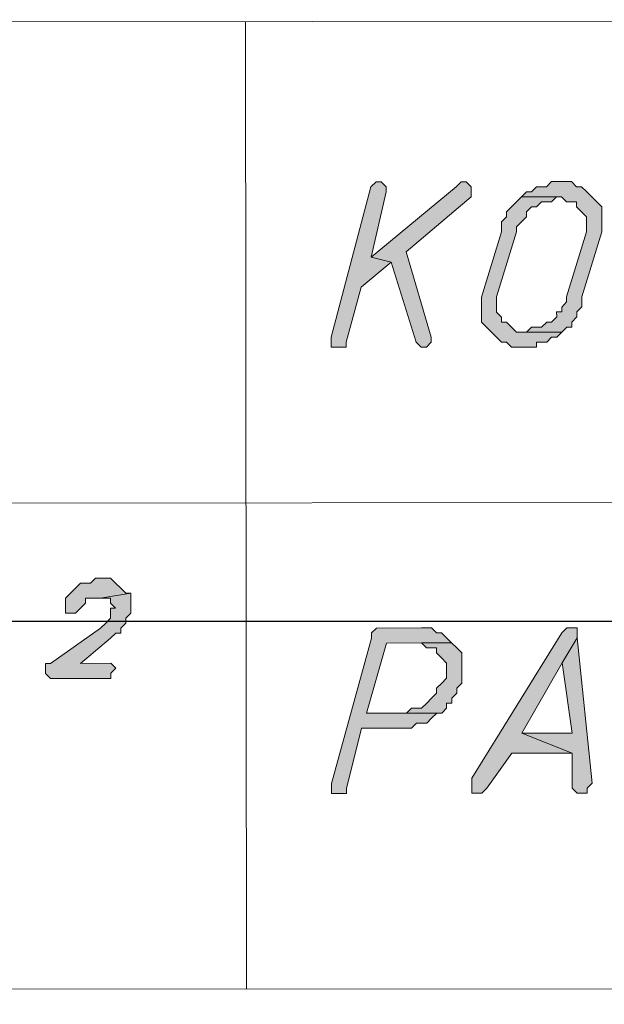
# Model space of a CAD drawing. Header units: inches. Extents: x -5850 to 5646, y 8947 to 13007.
# Tile 338 of 548: x -2842 to -2793, y 11810 to 11893. Entities that reach past the tile are written whole.
import ezdxf

# ---------------------------------------------------------------- set-up
doc = ezdxf.new("R2010")
doc.units = ezdxf.units.IN
doc.header["$MEASUREMENT"] = 0
for name, color, linetype in [('at_Entity', 7, 'Continuous'), ('at_Rect', 7, 'Continuous'), ('at_Solid', 7, 'Continuous')]:
    doc.layers.add(name, color=color, linetype=linetype)
doc.dimstyles.get("Standard").update_dxf_attribs({"dimtxt": 4, "dimasz": 0.18, "dimexe": 0.18, "dimexo": 0.0625, "dimgap": 0.09, "dimtad": 0, "dimtih": 1, "dimtoh": 1, "dimdec": 0, "dimzin": 0, "dimdsep": 46, "dimtxsty": 'Standard', "dimcen": 0.09, "dimadec": 0, "dimazin": 0, "dimtfac": 1, "dimtdec": 0, "dimtofl": 0, "dimtmove": 0, "dimatfit": 3, "dimfxl": 1, "dimtolj": 1, "dimtzin": 0, "dimarcsym": 0})

# ---------------------------------------------------------------- blocks, each defined once
blk = doc.blocks.new('*D9')
at = {"color": 0, "lineweight": -2, "transparency": 16777216}
for p, q in [((-1496.373, 11768.138), (-1496.398, 11843.26)), ((-4503.44, 11767.153), (-4503.464, 11842.276)), ((-4503.284, 11842.096), (-3006.688, 11842.585)), ((-1496.578, 11843.08), (-2993.174, 11842.59))]:
    blk.add_line(p, q, dxfattribs=at)
at = {"color": 0, "transparency": 16777216}
for points in [[(-1496.578, 11843.05), (-1496.578, 11843.11), (-1496.398, 11843.08)], [(-4503.284, 11842.126), (-4503.284, 11842.066), (-4503.464, 11842.096)]]:
    blk.add_solid(points, dxfattribs=at)
at = {"layer": 'Defpoints', "color": 0, "transparency": 16777216}
for p in [(-1496.398, 11843.08), (-1496.373, 11768.075), (-4503.44, 11767.091)]:
    blk.add_point(p, dxfattribs=at)
at = {"color": 0, "lineweight": 20, "transparency": 16777216, "insert": (-2999.931, 11842.588), "char_height": 4, "attachment_point": 5}
blk.add_mtext('\\A1;3007', dxfattribs=at)

msp = doc.modelspace()

# ---------------------------------------------------------------- hatches: boundary and pattern name
at = {"layer": 'at_Solid', "lineweight": 20}
for points in [[(-2811.811, 11879.695), (-2812.235, 11879.271), (-2815.603, 11866.598), (-2815.602, 11865.756), (-2814.336, 11865.757), (-2814.336, 11866.175), (-2813.069, 11870.827), (-2810.539, 11872.937), (-2812.229, 11873.36), (-2810.968, 11878.854), (-2810.969, 11879.272), (-2811.387, 11879.695)], [(-2804.629, 11879.701), (-2805.052, 11879.277), (-2812.229, 11873.36), (-2810.539, 11872.937), (-2808.42, 11866.181), (-2807.996, 11865.763), (-2807.572, 11865.763), (-2807.154, 11866.182), (-2807.154, 11866.606), (-2809.274, 11873.786), (-2803.786, 11878.436), (-2803.786, 11879.278), (-2804.211, 11879.702)], [(-2796.181, 11879.709), (-2797.028, 11879.708), (-2797.446, 11879.284), (-2798.294, 11879.283), (-2798.717, 11878.864), (-2799.141, 11878.864), (-2799.559, 11878.44), (-2796.179, 11878.443), (-2795.761, 11878.02), (-2794.913, 11878.02), (-2794.913, 11877.596), (-2794.489, 11877.179), (-2794.07, 11876.755), (-2794.069, 11875.489), (-2795.754, 11869.995), (-2795.753, 11869.571), (-2796.171, 11869.147), (-2796.171, 11868.729), (-2796.595, 11868.728), (-2796.594, 11868.305), (-2797.018, 11867.88), (-2797.436, 11867.88), (-2797.859, 11867.456), (-2798.707, 11867.455), (-2799.13, 11867.037), (-2799.549, 11867.036), (-2796.169, 11867.039), (-2795.751, 11867.458), (-2795.328, 11867.458), (-2795.328, 11867.882), (-2794.905, 11868.306), (-2794.905, 11868.73), (-2794.481, 11869.149), (-2794.482, 11869.996), (-2792.798, 11875.49), (-2792.798, 11876.333), (-2792.799, 11877.598), (-2793.224, 11878.022), (-2793.648, 11878.445), (-2794.072, 11878.869), (-2794.491, 11879.286), (-2794.914, 11879.286), (-2795.339, 11879.71), (-2795.762, 11879.709)], [(-2799.559, 11878.44), (-2799.982, 11878.016), (-2800.406, 11877.592), (-2800.829, 11877.173), (-2800.829, 11876.749), (-2801.247, 11876.325), (-2801.246, 11875.483), (-2802.931, 11869.989), (-2802.93, 11869.141), (-2802.929, 11867.875), (-2802.504, 11867.452), (-2802.086, 11867.034), (-2801.662, 11866.61), (-2801.237, 11866.187), (-2800.819, 11866.187), (-2800.395, 11865.77), (-2798.282, 11865.771), (-2798.282, 11866.19), (-2797.434, 11866.19), (-2797.017, 11866.615), (-2796.593, 11866.615), (-2796.169, 11867.039), (-2799.972, 11867.036), (-2800.397, 11867.454), (-2800.821, 11867.877), (-2801.239, 11867.877), (-2801.239, 11868.3), (-2801.664, 11868.724), (-2801.665, 11869.99), (-2799.98, 11875.484), (-2799.98, 11875.902), (-2799.557, 11876.326), (-2799.139, 11876.751), (-2799.139, 11877.174), (-2798.716, 11877.593), (-2798.292, 11877.593), (-2797.869, 11878.018), (-2797.027, 11878.018), (-2796.603, 11878.443), (-2796.179, 11878.443)], [(-2834.589, 11846.305), (-2835.437, 11846.304), (-2835.854, 11845.88), (-2836.702, 11845.879), (-2837.126, 11845.461), (-2837.549, 11845.037), (-2837.967, 11844.613), (-2837.966, 11844.189), (-2837.966, 11843.347), (-2837.124, 11843.347), (-2836.7, 11843.772), (-2836.277, 11844.19), (-2836.277, 11844.614), (-2835.011, 11844.615), (-2832.48, 11845.041), (-2832.898, 11845.041), (-2833.322, 11845.464), (-2833.747, 11845.882), (-2834.171, 11846.306)], [(-2832.48, 11845.041), (-2835.011, 11844.615), (-2834.169, 11844.616), (-2834.169, 11844.192), (-2833.745, 11843.774), (-2834.169, 11843.774), (-2834.168, 11842.926), (-2834.586, 11842.502), (-2835.009, 11842.078), (-2839.233, 11839.119), (-2839.652, 11839.118), (-2839.651, 11838.276), (-2839.232, 11837.853), (-2834.163, 11837.857), (-2834.164, 11838.281), (-2833.74, 11838.705), (-2834.164, 11839.123), (-2836.696, 11839.121), (-2834.166, 11841.237), (-2833.743, 11841.661), (-2833.319, 11841.661), (-2833.319, 11842.079), (-2832.896, 11842.504), (-2832.896, 11842.927), (-2832.479, 11843.352), (-2832.479, 11844.194), (-2832.48, 11844.617)], [(-2807.975, 11842.102), (-2811.778, 11842.099), (-2812.201, 11841.68), (-2812.201, 11841.256), (-2815.569, 11829.002), (-2815.568, 11828.16), (-2814.303, 11828.161), (-2814.303, 11828.585), (-2813.036, 11833.655), (-2808.815, 11833.659), (-2808.391, 11834.077), (-2807.544, 11834.078), (-2807.126, 11834.502), (-2806.702, 11834.926), (-2806.279, 11834.927), (-2812.613, 11834.921), (-2810.935, 11840.834), (-2805.442, 11840.838), (-2805.866, 11841.262), (-2806.285, 11841.685), (-2806.708, 11841.685), (-2807.133, 11842.103), (-2807.551, 11842.102)], [(-2795.305, 11842.113), (-2795.729, 11842.113), (-2796.147, 11841.694), (-2803.742, 11829.436), (-2803.741, 11828.17), (-2802.893, 11828.171), (-2802.47, 11828.595), (-2800.365, 11831.553), (-2795.296, 11831.557), (-2799.518, 11833.243), (-2796.144, 11839.157), (-2794.88, 11841.272), (-2794.881, 11842.114)], [(-2805.442, 11840.838), (-2807.973, 11840.836), (-2807.549, 11840.418), (-2806.707, 11840.419), (-2806.707, 11839.995), (-2806.283, 11839.572), (-2805.864, 11839.148), (-2805.863, 11837.883), (-2806.281, 11837.458), (-2806.704, 11837.034), (-2806.704, 11836.616), (-2807.127, 11836.192), (-2807.545, 11835.768), (-2807.969, 11835.349), (-2808.816, 11835.348), (-2809.24, 11834.924), (-2812.613, 11834.921), (-2806.279, 11834.927), (-2805.861, 11835.351), (-2805.861, 11835.769), (-2805.437, 11835.769), (-2805.438, 11836.193), (-2805.014, 11836.617), (-2805.015, 11837.036), (-2804.591, 11837.46), (-2804.592, 11838.731), (-2804.593, 11839.997), (-2805.018, 11840.421)], [(-2794.88, 11841.272), (-2796.144, 11839.157), (-2795.297, 11833.247), (-2799.518, 11833.243), (-2795.296, 11831.557), (-2795.293, 11828.602), (-2794.869, 11828.178), (-2794.027, 11828.179), (-2794.027, 11828.603), (-2793.604, 11829.021)]]:
    msp.add_hatch(color=7, dxfattribs=at).paths.add_polyline_path(points)

# ---------------------------------------------------------------- linework, layer by layer
at = {"layer": 'at_Entity', "color": 7, "lineweight": 20}
for p, q in [((-2822.803, 11893.202), (-2822.731, 11811.681)), ((-2811.811, 11879.695), (-2812.235, 11879.271)), ((-2811.811, 11879.695), (-2811.811, 11879.695)), ((-2811.387, 11879.695), (-2811.811, 11879.695)), ((-2810.969, 11879.272), (-2811.387, 11879.695)), ((-2804.629, 11879.701), (-2805.052, 11879.277)), ((-2804.211, 11879.702), (-2804.629, 11879.701)), ((-2804.629, 11879.701), (-2804.629, 11879.701)), ((-2803.786, 11879.278), (-2804.211, 11879.702)), ((-2797.028, 11879.708), (-2797.446, 11879.284)), ((-2796.181, 11879.709), (-2797.028, 11879.708)), ((-2795.762, 11879.709), (-2796.181, 11879.709)), ((-2795.339, 11879.71), (-2795.762, 11879.709)), ((-2794.914, 11879.286), (-2795.339, 11879.71)), ((-2812.235, 11879.271), (-2815.603, 11866.598)), ((-2812.235, 11879.271), (-2812.235, 11879.271)), ((-2805.052, 11879.277), (-2812.229, 11873.36)), ((-2812.229, 11873.36), (-2810.968, 11878.854)), ((-2810.968, 11878.854), (-2810.969, 11879.272)), ((-2803.786, 11878.436), (-2803.786, 11879.278)), ((-2799.141, 11878.864), (-2799.559, 11878.44)), ((-2798.717, 11878.864), (-2799.141, 11878.864)), ((-2798.294, 11879.283), (-2798.717, 11878.864)), ((-2797.446, 11879.284), (-2798.294, 11879.283)), ((-2794.491, 11879.286), (-2794.914, 11879.286)), ((-2794.072, 11878.869), (-2794.491, 11879.286)), ((-2793.648, 11878.445), (-2794.072, 11878.869)), ((-2794.072, 11878.869), (-2794.072, 11878.869)), ((-2809.274, 11873.786), (-2803.786, 11878.436)), ((-2799.982, 11878.016), (-2800.406, 11877.592)), ((-2799.559, 11878.44), (-2799.982, 11878.016)), ((-2796.179, 11878.443), (-2799.559, 11878.44)), ((-2799.559, 11878.44), (-2796.179, 11878.443)), ((-2798.292, 11877.593), (-2797.869, 11878.018)), ((-2797.869, 11878.018), (-2797.027, 11878.018)), ((-2797.027, 11878.018), (-2796.603, 11878.443)), ((-2796.603, 11878.443), (-2796.179, 11878.443)), ((-2796.179, 11878.443), (-2795.761, 11878.02)), ((-2795.761, 11878.02), (-2794.913, 11878.02)), ((-2794.913, 11878.02), (-2794.913, 11877.596)), ((-2793.224, 11878.022), (-2793.648, 11878.445)), ((-2792.799, 11877.598), (-2793.224, 11878.022)), ((-2793.224, 11878.022), (-2793.224, 11878.022)), ((-2800.406, 11877.592), (-2800.829, 11877.173)), ((-2800.829, 11877.173), (-2800.829, 11876.749)), ((-2800.406, 11877.592), (-2800.406, 11877.592)), ((-2799.139, 11877.174), (-2798.716, 11877.593)), ((-2799.139, 11876.751), (-2799.139, 11877.174)), ((-2798.716, 11877.593), (-2798.292, 11877.593)), ((-2794.913, 11877.596), (-2794.489, 11877.179)), ((-2794.489, 11877.179), (-2794.489, 11877.179)), ((-2794.489, 11877.179), (-2794.07, 11876.755)), ((-2792.798, 11876.333), (-2792.799, 11877.598)), ((-2800.829, 11876.749), (-2801.247, 11876.325)), ((-2801.247, 11876.325), (-2801.246, 11875.483)), ((-2799.98, 11875.902), (-2799.557, 11876.326)), ((-2799.557, 11876.326), (-2799.139, 11876.751)), ((-2799.557, 11876.326), (-2799.557, 11876.326)), ((-2794.07, 11876.755), (-2794.069, 11875.489)), ((-2792.798, 11875.49), (-2792.798, 11876.333)), ((-2801.246, 11875.483), (-2802.931, 11869.989)), ((-2801.665, 11869.99), (-2799.98, 11875.484)), ((-2799.98, 11875.484), (-2799.98, 11875.902)), ((-2794.069, 11875.489), (-2795.754, 11869.995)), ((-2794.482, 11869.996), (-2792.798, 11875.49)), ((-2812.229, 11873.36), (-2810.539, 11872.937)), ((-2810.539, 11872.937), (-2812.229, 11873.36)), ((-2807.154, 11866.606), (-2809.274, 11873.786)), ((-2813.069, 11870.827), (-2810.539, 11872.937)), ((-2810.539, 11872.937), (-2808.42, 11866.181)), ((-2814.336, 11866.175), (-2813.069, 11870.827)), ((-2802.931, 11869.989), (-2802.93, 11869.141)), ((-2801.664, 11868.724), (-2801.665, 11869.99)), ((-2795.754, 11869.995), (-2795.753, 11869.571)), ((-2794.481, 11869.149), (-2794.482, 11869.996)), ((-2802.93, 11869.141), (-2802.929, 11867.875)), ((-2795.753, 11869.571), (-2796.171, 11869.147)), ((-2796.171, 11869.147), (-2796.171, 11868.729)), ((-2794.905, 11868.73), (-2794.481, 11869.149)), ((-2801.239, 11868.3), (-2801.664, 11868.724)), ((-2801.239, 11867.877), (-2801.239, 11868.3)), ((-2796.594, 11868.305), (-2797.018, 11867.88)), ((-2796.171, 11868.729), (-2796.595, 11868.728)), ((-2796.595, 11868.728), (-2796.594, 11868.305)), ((-2795.328, 11867.882), (-2794.905, 11868.306)), ((-2794.905, 11868.306), (-2794.905, 11868.73)), ((-2802.929, 11867.875), (-2802.504, 11867.452)), ((-2802.504, 11867.452), (-2802.504, 11867.452)), ((-2802.504, 11867.452), (-2802.086, 11867.034)), ((-2800.821, 11867.877), (-2801.239, 11867.877)), ((-2800.397, 11867.454), (-2800.821, 11867.877)), ((-2799.972, 11867.036), (-2800.397, 11867.454)), ((-2800.397, 11867.454), (-2800.397, 11867.454)), ((-2798.707, 11867.455), (-2799.13, 11867.037)), ((-2797.859, 11867.456), (-2798.707, 11867.455)), ((-2797.436, 11867.88), (-2797.859, 11867.456)), ((-2797.018, 11867.88), (-2797.436, 11867.88)), ((-2796.169, 11867.039), (-2795.751, 11867.458)), ((-2795.751, 11867.458), (-2795.328, 11867.458)), ((-2795.328, 11867.458), (-2795.328, 11867.882)), ((-2815.603, 11866.598), (-2815.602, 11865.756)), ((-2807.154, 11866.182), (-2807.154, 11866.606)), ((-2807.154, 11866.606), (-2807.154, 11866.606)), ((-2802.086, 11867.034), (-2802.086, 11867.034)), ((-2802.086, 11867.034), (-2801.662, 11866.61)), ((-2801.662, 11866.61), (-2801.237, 11866.187)), ((-2796.169, 11867.039), (-2799.972, 11867.036)), ((-2799.549, 11867.036), (-2796.169, 11867.039)), ((-2799.13, 11867.037), (-2799.549, 11867.036)), ((-2797.434, 11866.19), (-2797.017, 11866.615)), ((-2797.017, 11866.615), (-2796.593, 11866.615)), ((-2796.593, 11866.615), (-2796.169, 11867.039)), ((-2815.602, 11865.756), (-2814.336, 11865.757)), ((-2814.336, 11865.757), (-2814.336, 11866.175)), ((-2808.42, 11866.181), (-2808.42, 11866.181)), ((-2808.42, 11866.181), (-2807.996, 11865.763)), ((-2807.996, 11865.763), (-2807.572, 11865.763)), ((-2807.572, 11865.763), (-2807.154, 11866.182)), ((-2801.237, 11866.187), (-2800.819, 11866.187)), ((-2800.819, 11866.187), (-2800.395, 11865.77)), ((-2800.395, 11865.77), (-2798.282, 11865.771)), ((-2798.282, 11865.771), (-2798.282, 11866.19)), ((-2798.282, 11866.19), (-2797.434, 11866.19)), ((-2907.674, 11852.575), (-2651.276, 11852.804)), ((-2836.702, 11845.879), (-2837.126, 11845.461)), ((-2835.854, 11845.88), (-2836.702, 11845.879)), ((-2835.437, 11846.304), (-2835.854, 11845.88)), ((-2834.589, 11846.305), (-2835.437, 11846.304)), ((-2834.171, 11846.306), (-2834.589, 11846.305)), ((-2833.747, 11845.882), (-2834.171, 11846.306)), ((-2833.322, 11845.464), (-2833.747, 11845.882)), ((-2833.747, 11845.882), (-2833.747, 11845.882)), ((-2837.549, 11845.037), (-2837.967, 11844.613)), ((-2837.126, 11845.461), (-2837.549, 11845.037)), ((-2837.549, 11845.037), (-2837.549, 11845.037)), ((-2832.48, 11845.041), (-2835.011, 11844.615)), ((-2835.011, 11844.615), (-2832.48, 11845.041)), ((-2832.898, 11845.041), (-2833.322, 11845.464)), ((-2833.322, 11845.464), (-2833.322, 11845.464)), ((-2832.48, 11845.041), (-2832.898, 11845.041)), ((-2832.48, 11844.617), (-2832.48, 11845.041)), ((-2837.967, 11844.613), (-2837.966, 11844.189)), ((-2837.966, 11844.189), (-2837.966, 11843.347)), ((-2836.7, 11843.772), (-2836.277, 11844.19)), ((-2836.277, 11844.614), (-2835.011, 11844.615)), ((-2836.277, 11844.19), (-2836.277, 11844.614)), ((-2835.011, 11844.615), (-2834.169, 11844.616)), ((-2834.169, 11844.616), (-2834.169, 11844.192)), ((-2834.169, 11844.192), (-2833.745, 11843.774)), ((-2832.479, 11844.194), (-2832.48, 11844.617)), ((-2832.479, 11843.352), (-2832.479, 11844.194)), ((-2837.966, 11843.347), (-2837.124, 11843.347)), ((-2837.124, 11843.347), (-2836.7, 11843.772)), ((-2836.7, 11843.772), (-2836.7, 11843.772)), ((-2833.745, 11843.774), (-2834.169, 11843.774)), ((-2834.169, 11843.774), (-2834.168, 11842.926)), ((-2832.896, 11842.927), (-2832.479, 11843.352)), ((-2834.586, 11842.502), (-2835.009, 11842.078)), ((-2834.168, 11842.926), (-2834.586, 11842.502)), ((-2834.586, 11842.502), (-2834.586, 11842.502)), ((-2833.319, 11842.079), (-2832.896, 11842.504)), ((-2832.896, 11842.504), (-2832.896, 11842.927)), ((-2835.009, 11842.078), (-2839.233, 11839.119)), ((-2834.166, 11841.237), (-2833.743, 11841.661)), ((-2833.743, 11841.661), (-2833.319, 11841.661)), ((-2833.319, 11841.661), (-2833.319, 11842.079)), ((-2811.778, 11842.099), (-2812.201, 11841.68)), ((-2812.201, 11841.68), (-2812.201, 11841.256)), ((-2807.975, 11842.102), (-2811.778, 11842.099)), ((-2807.551, 11842.102), (-2807.975, 11842.102)), ((-2807.133, 11842.103), (-2807.551, 11842.102)), ((-2806.708, 11841.685), (-2807.133, 11842.103)), ((-2806.285, 11841.685), (-2806.708, 11841.685)), ((-2805.866, 11841.262), (-2806.285, 11841.685)), ((-2796.147, 11841.694), (-2803.742, 11829.436)), ((-2795.729, 11842.113), (-2796.147, 11841.694)), ((-2795.305, 11842.113), (-2795.729, 11842.113)), ((-2794.881, 11842.114), (-2795.305, 11842.113)), ((-2794.88, 11841.272), (-2794.881, 11842.114)), ((-2836.696, 11839.121), (-2834.166, 11841.237)), ((-2834.166, 11841.237), (-2834.166, 11841.237)), ((-2812.201, 11841.256), (-2815.569, 11829.002)), ((-2812.613, 11834.921), (-2810.935, 11840.834)), ((-2810.935, 11840.834), (-2805.442, 11840.838)), ((-2805.442, 11840.838), (-2807.973, 11840.836)), ((-2807.973, 11840.836), (-2807.549, 11840.418)), ((-2805.442, 11840.838), (-2805.866, 11841.262)), ((-2805.866, 11841.262), (-2805.866, 11841.262)), ((-2805.018, 11840.421), (-2805.442, 11840.838)), ((-2794.88, 11841.272), (-2796.144, 11839.157)), ((-2796.144, 11839.157), (-2794.88, 11841.272)), ((-2793.604, 11829.021), (-2794.88, 11841.272)), ((-2807.549, 11840.418), (-2806.707, 11840.419)), ((-2806.707, 11840.419), (-2806.707, 11839.995)), ((-2806.707, 11839.995), (-2806.283, 11839.572)), ((-2804.593, 11839.997), (-2805.018, 11840.421)), ((-2805.018, 11840.421), (-2805.018, 11840.421)), ((-2804.592, 11838.731), (-2804.593, 11839.997)), ((-2839.233, 11839.119), (-2839.652, 11839.118)), ((-2839.652, 11839.118), (-2839.651, 11838.276)), ((-2834.164, 11839.123), (-2836.696, 11839.121)), ((-2833.74, 11838.705), (-2834.164, 11839.123)), ((-2806.283, 11839.572), (-2806.283, 11839.572)), ((-2806.283, 11839.572), (-2805.864, 11839.148)), ((-2805.864, 11839.148), (-2805.863, 11837.883)), ((-2799.518, 11833.243), (-2796.144, 11839.157)), ((-2796.144, 11839.157), (-2795.297, 11833.247)), ((-2839.651, 11838.276), (-2839.232, 11837.853)), ((-2834.164, 11838.281), (-2833.74, 11838.705)), ((-2834.163, 11837.857), (-2834.164, 11838.281)), ((-2804.591, 11837.46), (-2804.592, 11838.731)), ((-2839.232, 11837.853), (-2834.163, 11837.857)), ((-2806.281, 11837.458), (-2806.704, 11837.034)), ((-2805.863, 11837.883), (-2806.281, 11837.458)), ((-2806.281, 11837.458), (-2806.281, 11837.458)), ((-2805.015, 11837.036), (-2804.591, 11837.46)), ((-2806.704, 11836.616), (-2807.127, 11836.192)), ((-2806.704, 11837.034), (-2806.704, 11836.616)), ((-2805.438, 11836.193), (-2805.014, 11836.617)), ((-2805.014, 11836.617), (-2805.015, 11837.036)), ((-2807.545, 11835.768), (-2807.969, 11835.349)), ((-2807.127, 11836.192), (-2807.545, 11835.768)), ((-2807.545, 11835.768), (-2807.545, 11835.768)), ((-2805.861, 11835.351), (-2805.861, 11835.769)), ((-2805.861, 11835.769), (-2805.437, 11835.769)), ((-2805.437, 11835.769), (-2805.438, 11836.193)), ((-2812.613, 11834.921), (-2806.279, 11834.927)), ((-2806.279, 11834.927), (-2812.613, 11834.921)), ((-2809.24, 11834.924), (-2812.613, 11834.921)), ((-2808.816, 11835.348), (-2809.24, 11834.924)), ((-2807.969, 11835.349), (-2808.816, 11835.348)), ((-2807.126, 11834.502), (-2806.702, 11834.926)), ((-2806.702, 11834.926), (-2806.279, 11834.927)), ((-2806.279, 11834.927), (-2805.861, 11835.351)), ((-2808.815, 11833.659), (-2808.391, 11834.077)), ((-2808.391, 11834.077), (-2807.544, 11834.078)), ((-2807.544, 11834.078), (-2807.126, 11834.502)), ((-2807.126, 11834.502), (-2807.126, 11834.502)), ((-2814.303, 11828.585), (-2813.036, 11833.655)), ((-2813.036, 11833.655), (-2808.815, 11833.659)), ((-2795.297, 11833.247), (-2799.518, 11833.243)), ((-2799.518, 11833.243), (-2795.296, 11831.557)), ((-2795.296, 11831.557), (-2799.518, 11833.243)), ((-2802.47, 11828.595), (-2800.365, 11831.553)), ((-2800.365, 11831.553), (-2795.296, 11831.557)), ((-2795.296, 11831.557), (-2795.293, 11828.602)), ((-2815.569, 11829.002), (-2815.568, 11828.16)), ((-2803.742, 11829.436), (-2803.741, 11828.17)), ((-2794.027, 11828.603), (-2793.604, 11829.021)), ((-2814.303, 11828.161), (-2814.303, 11828.585)), ((-2803.741, 11828.17), (-2802.893, 11828.171)), ((-2802.893, 11828.171), (-2802.47, 11828.595)), ((-2795.293, 11828.602), (-2794.869, 11828.178)), ((-2794.869, 11828.178), (-2794.027, 11828.179)), ((-2794.027, 11828.179), (-2794.027, 11828.603)), ((-2815.568, 11828.16), (-2814.303, 11828.161))]:
    msp.add_line(p, q, dxfattribs=at)
at = {"layer": 'at_Rect', "color": 7, "lineweight": 20}
for p, q in [((-2907.709, 11893.127), (-2651.312, 11893.356)), ((-2651.239, 11811.834), (-2907.636, 11811.605))]:
    msp.add_line(p, q, dxfattribs=at)

# ---------------------------------------------------------------- dimensions: what is measured, and where the dimension line sits
at = {"lineweight": 20}
dim = msp.add_aligned_dim(p1=(-4503.44, 11767.091), p2=(-1496.373, 11768.075), distance=75.005, dimstyle='Standard', dxfattribs=at)
dim.commit()
dim.dimension.update_dxf_attribs({"geometry": '*D9', "text_midpoint": (-2999.931, 11842.588)})

doc.saveas('drawing.dxf')
